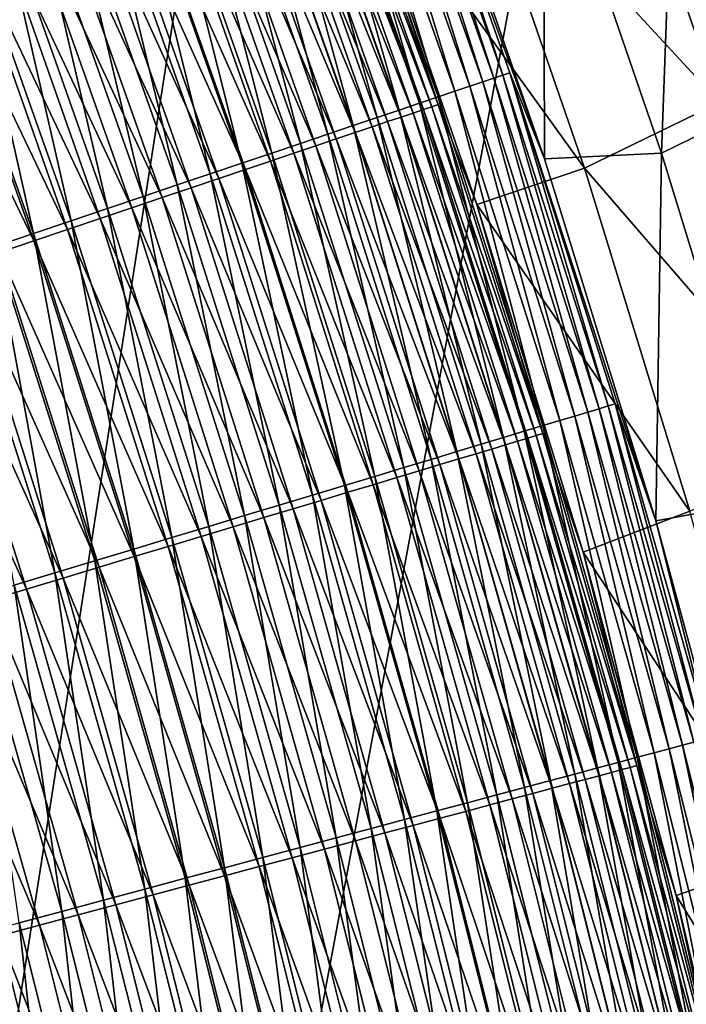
# Model space of a CAD drawing. Header units: metres. Extents: x 0 to 1400, y -1400 to 0.
# Tile 292 of 367: x 1230 to 1255, y -408 to -370. Entities that reach past the tile are written whole.
import ezdxf

# ---------------------------------------------------------------- set-up
doc = ezdxf.new("R2010")
doc.units = ezdxf.units.M

msp = doc.modelspace()

# ---------------------------------------------------------------- linework, layer by layer
at = {"layer": 'None'}
for points in [[(1259.126953, -372.924072, -367.960846), (1254.564087, -359.742889, -367.952637), (1259.971313, -356.881195, -311.957092)], [(1257.086792, -357.617035, -311.600403), (1251.675903, -360.479797, -367.625336), (1261.662598, -370.763824, -311.611176)], [(1249.493042, -362.364319, -423.947754), (1254.564087, -359.742889, -367.952637), (1253.989502, -375.437653, -423.953613)], [(1254.564087, -359.742889, -367.952637), (1259.126953, -372.924072, -367.960846), (1253.989502, -375.437653, -423.953613)], [(1243.184692, -360.132721, -474.165741), (1247.178101, -372.723877, -475.883148), (1242.770874, -360.287384, -475.866119)], [(1247.59729, -372.582611, -474.183655), (1243.184692, -360.132721, -474.165741), (1243.524658, -360.005646, -472.449097)], [(1247.178101, -372.723877, -475.883148), (1243.184692, -360.132721, -474.165741), (1247.59729, -372.582611, -474.183655)], [(1243.789795, -359.906555, -470.720551), (1247.941895, -372.466522, -472.467865), (1243.524658, -360.005646, -472.449097)], [(1243.524658, -360.005646, -472.449097), (1247.941895, -372.466522, -472.467865), (1247.59729, -372.582611, -474.183655)], [(1244.448853, -361.04071, -468.996246), (1249.531616, -375.65033, -469.019775), (1243.789795, -359.906555, -470.720551)], [(1243.789795, -359.906555, -470.720551), (1249.531616, -375.65033, -469.019775), (1248.210815, -372.375916, -470.740112)], [(1247.941895, -372.466522, -472.467865), (1243.789795, -359.906555, -470.720551), (1248.210815, -372.375916, -470.740112)], [(1242.284302, -360.469269, -477.545959), (1246.119873, -373.080444, -479.216217), (1241.72583, -360.678009, -479.200989)], [(1246.685181, -372.889923, -477.562134), (1242.284302, -360.469269, -477.545959), (1242.770874, -360.287384, -475.866119)], [(1246.119873, -373.080444, -479.216217), (1242.284302, -360.469269, -477.545959), (1246.685181, -372.889923, -477.562134)], [(1242.770874, -360.287384, -475.866119), (1247.178101, -372.723877, -475.883148), (1246.685181, -372.889923, -477.562134)], [(1246.599609, -363.099396, -423.664093), (1256.192017, -373.499786, -367.63382), (1251.675903, -360.479797, -367.625336)], [(1251.675903, -360.479797, -367.625336), (1256.192017, -373.499786, -367.63382), (1261.662598, -370.763824, -311.611176)], [(1241.09668, -360.913239, -480.826843), (1244.775391, -373.533478, -482.432709), (1240.397705, -361.17453, -482.419312)], [(1241.72583, -360.678009, -479.200989), (1245.48291, -373.295074, -480.841187), (1241.09668, -360.913239, -480.826843)], [(1241.09668, -360.913239, -480.826843), (1245.48291, -373.295074, -480.841187), (1244.775391, -373.533478, -482.432709)], [(1241.72583, -360.678009, -479.200989), (1246.119873, -373.080444, -479.216217), (1245.48291, -373.295074, -480.841187)], [(1240.397705, -361.17453, -482.419312), (1243.998535, -373.795258, -483.986786), (1239.630005, -361.461456, -483.974274)], [(1240.397705, -361.17453, -482.419312), (1244.775391, -373.533478, -482.432709), (1243.998535, -373.795258, -483.986786)], [(1245.235718, -373.669006, -471.91571), (1240.853394, -361.281281, -471.898682), (1240.540161, -361.398193, -473.480103)], [(1245.483398, -373.585663, -470.324036), (1241.097656, -361.190155, -470.306244), (1240.853394, -361.281281, -471.898682)], [(1245.235718, -373.669006, -471.91571), (1245.483398, -373.585663, -470.324036), (1240.853394, -361.281281, -471.898682)], [(1245.483398, -373.585663, -470.324036), (1242.299194, -363.854523, -468.721191), (1241.097656, -361.190155, -470.306244)], [(1249.531616, -375.65033, -469.019775), (1244.448853, -361.04071, -468.996246), (1249.493042, -362.364319, -423.947754)], [(1243.154419, -374.079712, -485.500275), (1238.795898, -361.773315, -485.488678), (1239.630005, -361.461456, -483.974274)], [(1244.077759, -374.058441, -476.608765), (1239.710449, -361.707825, -476.594086), (1239.195801, -361.899841, -478.118713)], [(1239.630005, -361.461456, -483.974274), (1243.998535, -373.795258, -483.986786), (1243.154419, -374.079712, -485.500275)], [(1244.53186, -373.905701, -475.062042), (1240.158813, -361.540466, -475.046539), (1239.710449, -361.707825, -476.594086)], [(1244.53186, -373.905701, -475.062042), (1239.710449, -361.707825, -476.594086), (1244.077759, -374.058441, -476.608765)], [(1244.918213, -373.775787, -473.496368), (1240.540161, -361.398193, -473.480103), (1240.158813, -361.540466, -475.046539)], [(1244.918213, -373.775787, -473.496368), (1240.158813, -361.540466, -475.046539), (1244.53186, -373.905701, -475.062042)], [(1244.918213, -373.775787, -473.496368), (1245.235718, -373.669006, -471.91571), (1240.540161, -361.398193, -473.480103)], [(1241.272949, -374.713776, -488.394318), (1236.936157, -362.468506, -488.384491), (1237.897217, -362.109253, -486.959686)], [(1242.245117, -374.386139, -486.970398), (1237.897217, -362.109253, -486.959686), (1238.795898, -361.773315, -485.488678)], [(1241.272949, -374.713776, -488.394318), (1237.897217, -362.109253, -486.959686), (1242.245117, -374.386139, -486.970398)], [(1243.556763, -374.233704, -478.132599), (1239.195801, -361.899841, -478.118713), (1238.616089, -362.116241, -479.616516)], [(1242.245117, -374.386139, -486.970398), (1238.795898, -361.773315, -485.488678), (1243.154419, -374.079712, -485.500275)], [(1244.077759, -374.058441, -476.608765), (1239.195801, -361.899841, -478.118713), (1243.556763, -374.233704, -478.132599)], [(1240.239868, -375.06189, -489.769196), (1235.915039, -362.85022, -489.760223), (1236.936157, -362.468506, -488.384491)], [(1240.239868, -375.06189, -489.769196), (1236.936157, -362.468506, -488.384491), (1241.272949, -374.713776, -488.394318)], [(1242.317993, -374.650452, -481.095734), (1237.971924, -362.356659, -481.083496), (1237.264526, -362.620636, -482.51593)], [(1242.969849, -374.431122, -479.629578), (1238.616089, -362.116241, -479.616516), (1237.971924, -362.356659, -481.083496)], [(1242.969849, -374.431122, -479.629578), (1237.971924, -362.356659, -481.083496), (1242.317993, -374.650452, -481.095734)], [(1243.556763, -374.233704, -478.132599), (1238.616089, -362.116241, -479.616516), (1242.969849, -374.431122, -479.629578)], [(1253.989502, -375.437653, -423.953613), (1249.531616, -375.65033, -469.019775), (1249.493042, -362.364319, -423.947754)], [(1239.148193, -375.429779, -491.092224), (1234.835938, -363.253632, -491.084106), (1235.915039, -362.85022, -489.760223)], [(1239.148193, -375.429779, -491.092224), (1235.915039, -362.85022, -489.760223), (1240.239868, -375.06189, -489.769196)], [(1241.602173, -374.891235, -482.527344), (1237.264526, -362.620636, -482.51593), (1236.49585, -362.907532, -483.91098)], [(1242.317993, -374.650452, -481.095734), (1237.264526, -362.620636, -482.51593), (1241.602173, -374.891235, -482.527344)], [(1239.986328, -375.434784, -485.275818), (1235.667725, -363.216614, -485.266052), (1234.782227, -363.547119, -486.578522)], [(1240.824219, -375.152924, -483.92157), (1236.49585, -362.907532, -483.91098), (1235.667725, -363.216614, -485.266052)], [(1240.824219, -375.152924, -483.92157), (1235.667725, -363.216614, -485.266052), (1239.986328, -375.434784, -485.275818)], [(1241.602173, -374.891235, -482.527344), (1236.49585, -362.907532, -483.91098), (1240.824219, -375.152924, -483.92157)], [(1246.599609, -363.099396, -423.664093), (1242.299194, -363.854523, -468.721191), (1251.049683, -376.011719, -423.668884)], [(1246.599609, -363.099396, -423.664093), (1251.049683, -376.011719, -423.668884), (1256.192017, -373.499786, -367.63382)], [(1238.000122, -375.81665, -492.360596), (1233.70105, -363.677887, -492.353302), (1234.835938, -363.253632, -491.084106)], [(1233.841187, -363.898315, -487.845795), (1239.090454, -375.736176, -486.587524), (1234.782227, -363.547119, -486.578522)], [(1234.782227, -363.547119, -486.578522), (1239.090454, -375.736176, -486.587524), (1239.986328, -375.434784, -485.275818)], [(1238.000122, -375.81665, -492.360596), (1234.835938, -363.253632, -491.084106), (1239.148193, -375.429779, -491.092224)], [(1236.797852, -376.221802, -493.571442), (1232.512451, -364.122223, -493.564941), (1233.70105, -363.677887, -492.353302)], [(1238.138428, -376.056427, -487.854004), (1233.841187, -363.898315, -487.845795), (1232.846802, -364.26947, -489.065277)], [(1236.797852, -376.221802, -493.571442), (1233.70105, -363.677887, -492.353302), (1238.000122, -375.81665, -492.360596)], [(1239.090454, -375.736176, -486.587524), (1233.841187, -363.898315, -487.845795), (1238.138428, -376.056427, -487.854004)], [(1242.299194, -363.854523, -468.721191), (1246.956177, -377.387939, -468.741028), (1251.049683, -376.011719, -423.668884)], [(1246.956177, -377.387939, -468.741028), (1242.299194, -363.854523, -468.721191), (1245.483398, -373.585663, -470.324036)], [(1235.543579, -376.64447, -494.722107), (1231.272461, -364.585754, -494.716339), (1232.512451, -364.122223, -493.564941)], [(1237.132568, -376.394806, -489.072723), (1232.846802, -364.26947, -489.065277), (1231.801025, -364.659821, -490.234344)], [(1235.543579, -376.64447, -494.722107), (1232.512451, -364.122223, -493.564941), (1236.797852, -376.221802, -493.571442)], [(1238.138428, -376.056427, -487.854004), (1232.846802, -364.26947, -489.065277), (1237.132568, -376.394806, -489.072723)], [(1234.240234, -377.08374, -495.810425), (1229.983887, -365.067505, -495.805389), (1231.272461, -364.585754, -494.716339)], [(1236.074585, -376.750702, -490.241058), (1231.801025, -364.659821, -490.234344), (1230.705688, -365.068604, -491.350403)], [(1234.240234, -377.08374, -495.810425), (1231.272461, -364.585754, -494.716339), (1235.543579, -376.64447, -494.722107)], [(1237.132568, -376.394806, -489.072723), (1231.801025, -364.659821, -490.234344), (1236.074585, -376.750702, -490.241058)], [(1232.890503, -377.538574, -496.83432), (1228.649414, -365.566345, -496.829987), (1229.983887, -365.067505, -495.805389)], [(1234.966675, -377.123413, -491.356384), (1230.705688, -365.068604, -491.350403), (1229.56311, -365.495087, -492.41095)], [(1232.890503, -377.538574, -496.83432), (1229.983887, -365.067505, -495.805389), (1234.240234, -377.08374, -495.810425)], [(1236.074585, -376.750702, -490.241058), (1230.705688, -365.068604, -491.350403), (1234.966675, -377.123413, -491.356384)], [(1231.497314, -378.008087, -497.79184), (1227.271851, -366.081299, -497.788116), (1228.649414, -365.566345, -496.829987)], [(1233.810913, -377.512238, -492.41626), (1229.56311, -365.495087, -492.41095), (1228.37561, -365.938293, -493.414032)], [(1231.497314, -378.008087, -497.79184), (1228.649414, -365.566345, -496.829987), (1232.890503, -377.538574, -496.83432)], [(1234.966675, -377.123413, -491.356384), (1229.56311, -365.495087, -492.41095), (1233.810913, -377.512238, -492.41626)], [(1230.063477, -378.491241, -498.680878), (1225.854248, -366.611237, -498.677765), (1227.271851, -366.081299, -497.788116)], [(1232.609863, -377.91629, -493.41864), (1228.37561, -365.938293, -493.414032), (1227.145874, -366.397247, -494.357697)], [(1230.063477, -378.491241, -498.680878), (1227.271851, -366.081299, -497.788116), (1231.497314, -378.008087, -497.79184)], [(1233.810913, -377.512238, -492.41626), (1228.37561, -365.938293, -493.414032), (1232.609863, -377.91629, -493.41864)], [(1228.592041, -378.987122, -499.499451), (1225.854248, -366.611237, -498.677765), (1230.063477, -378.491241, -498.680878)], [(1231.366089, -378.334686, -494.361725), (1227.145874, -366.397247, -494.357697), (1225.876587, -366.871002, -495.240143)], [(1232.609863, -377.91629, -493.41864), (1227.145874, -366.397247, -494.357697), (1231.366089, -378.334686, -494.361725)], [(1230.082397, -378.766571, -495.243591), (1225.876587, -366.871002, -495.240143), (1224.570313, -367.358582, -496.059479)], [(1231.366089, -378.334686, -494.361725), (1225.876587, -366.871002, -495.240143), (1230.082397, -378.766571, -495.243591)], [(1230.082397, -378.766571, -495.243591), (1224.570313, -367.358582, -496.059479), (1228.76123, -379.211029, -496.062378)], [(1251.183105, -385.291382, -475.89975), (1247.178101, -372.723877, -475.883148), (1247.59729, -372.582611, -474.183655)], [(1247.941895, -372.466522, -472.467865), (1251.607178, -385.163483, -474.20108), (1247.59729, -372.582611, -474.183655)], [(1247.59729, -372.582611, -474.183655), (1251.607178, -385.163483, -474.20108), (1251.183105, -385.291382, -475.89975)], [(1251.955933, -385.058289, -472.486145), (1247.941895, -372.466522, -472.467865), (1248.210815, -372.375916, -470.740112)], [(1251.607178, -385.163483, -474.20108), (1247.941895, -372.466522, -472.467865), (1251.955933, -385.058289, -472.486145)], [(1249.531616, -375.65033, -469.019775), (1253.77063, -389.428864, -469.040985), (1248.210815, -372.375916, -470.740112)], [(1248.210815, -372.375916, -470.740112), (1253.77063, -389.428864, -469.040985), (1252.228271, -384.976166, -470.759186)], [(1251.955933, -385.058289, -472.486145), (1248.210815, -372.375916, -470.740112), (1252.228271, -384.976166, -470.759186)], [(1250.113037, -385.614105, -479.231049), (1246.119873, -373.080444, -479.216217), (1246.685181, -372.889923, -477.562134)], [(1247.178101, -372.723877, -475.883148), (1250.684692, -385.441681, -477.57782), (1246.685181, -372.889923, -477.562134)], [(1246.685181, -372.889923, -477.562134), (1250.684692, -385.441681, -477.57782), (1250.113037, -385.614105, -479.231049)], [(1250.684692, -385.441681, -477.57782), (1247.178101, -372.723877, -475.883148), (1251.183105, -385.291382, -475.89975)], [(1259.126953, -372.924072, -367.960846), (1258.054565, -388.664032, -423.959747), (1253.989502, -375.437653, -423.953613)], [(1245.48291, -373.295074, -480.841187), (1248.754028, -386.023987, -482.44577), (1244.775391, -373.533478, -482.432709)], [(1246.119873, -373.080444, -479.216217), (1249.469116, -385.808319, -480.855133), (1245.48291, -373.295074, -480.841187)], [(1245.48291, -373.295074, -480.841187), (1249.469116, -385.808319, -480.855133), (1248.754028, -386.023987, -482.44577)], [(1249.469116, -385.808319, -480.855133), (1246.119873, -373.080444, -479.216217), (1250.113037, -385.614105, -479.231049)], [(1244.775391, -373.533478, -482.432709), (1247.968994, -386.260773, -483.998901), (1243.998535, -373.795258, -483.986786)], [(1244.775391, -373.533478, -482.432709), (1248.754028, -386.023987, -482.44577), (1247.968994, -386.260773, -483.998901)], [(1249.217163, -386.187347, -471.932343), (1245.235718, -373.669006, -471.91571), (1244.918213, -373.775787, -473.496368)], [(1249.46814, -386.111816, -470.341339), (1245.483398, -373.585663, -470.324036), (1245.235718, -373.669006, -471.91571)], [(1249.217163, -386.187347, -471.932343), (1249.46814, -386.111816, -470.341339), (1245.235718, -373.669006, -471.91571)], [(1249.46814, -386.111816, -470.341339), (1246.956177, -377.387939, -468.741028), (1245.483398, -373.585663, -470.324036)], [(1251.049683, -376.011719, -423.668884), (1260.276733, -386.663666, -367.6427), (1256.192017, -373.499786, -367.63382)], [(1246.197144, -386.795166, -486.980774), (1242.245117, -374.386139, -486.970398), (1243.154419, -374.079712, -485.500275)], [(1243.998535, -373.795258, -483.986786), (1247.115967, -386.518066, -485.511536), (1243.154419, -374.079712, -485.500275)], [(1243.154419, -374.079712, -485.500275), (1247.115967, -386.518066, -485.511536), (1246.197144, -386.795166, -486.980774)], [(1248.045776, -386.539917, -476.623077), (1244.077759, -374.058441, -476.608765), (1243.556763, -374.233704, -478.132599)], [(1243.998535, -373.795258, -483.986786), (1247.968994, -386.260773, -483.998901), (1247.115967, -386.518066, -485.511536)], [(1248.505005, -386.401672, -475.077148), (1244.53186, -373.905701, -475.062042), (1244.077759, -374.058441, -476.608765)], [(1248.505005, -386.401672, -475.077148), (1244.077759, -374.058441, -476.608765), (1248.045776, -386.539917, -476.623077)], [(1248.895874, -386.284058, -473.512238), (1244.918213, -373.775787, -473.496368), (1244.53186, -373.905701, -475.062042)], [(1248.895874, -386.284058, -473.512238), (1244.53186, -373.905701, -475.062042), (1248.505005, -386.401672, -475.077148)], [(1248.895874, -386.284058, -473.512238), (1249.217163, -386.187347, -471.932343), (1244.918213, -373.775787, -473.496368)], [(1245.214722, -387.091461, -488.403839), (1241.272949, -374.713776, -488.394318), (1242.245117, -374.386139, -486.970398)], [(1245.214722, -387.091461, -488.403839), (1242.245117, -374.386139, -486.970398), (1246.197144, -386.795166, -486.980774)], [(1246.925781, -386.877075, -479.642273), (1242.969849, -374.431122, -479.629578), (1242.317993, -374.650452, -481.095734)], [(1247.519043, -386.698486, -478.146118), (1243.556763, -374.233704, -478.132599), (1242.969849, -374.431122, -479.629578)], [(1247.519043, -386.698486, -478.146118), (1242.969849, -374.431122, -479.629578), (1246.925781, -386.877075, -479.642273)], [(1248.045776, -386.539917, -476.623077), (1243.556763, -374.233704, -478.132599), (1247.519043, -386.698486, -478.146118)], [(1244.171021, -387.406281, -489.777863), (1240.239868, -375.06189, -489.769196), (1241.272949, -374.713776, -488.394318)], [(1244.171021, -387.406281, -489.777863), (1241.272949, -374.713776, -488.394318), (1245.214722, -387.091461, -488.403839)], [(1246.266846, -387.075439, -481.107635), (1242.317993, -374.650452, -481.095734), (1241.602173, -374.891235, -482.527344)], [(1246.925781, -386.877075, -479.642273), (1242.317993, -374.650452, -481.095734), (1246.266846, -387.075439, -481.107635)], [(1243.068237, -387.738922, -491.100098), (1239.148193, -375.429779, -491.092224), (1240.239868, -375.06189, -489.769196)], [(1244.757324, -387.529846, -483.931854), (1240.824219, -375.152924, -483.92157), (1239.986328, -375.434784, -485.275818)], [(1243.068237, -387.738922, -491.100098), (1240.239868, -375.06189, -489.769196), (1244.171021, -387.406281, -489.777863)], [(1245.543335, -387.293213, -482.538422), (1241.602173, -374.891235, -482.527344), (1240.824219, -375.152924, -483.92157)], [(1245.543335, -387.293213, -482.538422), (1240.824219, -375.152924, -483.92157), (1244.757324, -387.529846, -483.931854)], [(1246.266846, -387.075439, -481.107635), (1241.602173, -374.891235, -482.527344), (1245.543335, -387.293213, -482.538422)], [(1241.908447, -388.088715, -492.367645), (1238.000122, -375.81665, -492.360596), (1239.148193, -375.429779, -491.092224)], [(1239.090454, -375.736176, -486.587524), (1243.910645, -387.784729, -485.285339), (1239.986328, -375.434784, -485.275818)], [(1241.908447, -388.088715, -492.367645), (1239.148193, -375.429779, -491.092224), (1243.068237, -387.738922, -491.100098)], [(1239.986328, -375.434784, -485.275818), (1243.910645, -387.784729, -485.285339), (1244.757324, -387.529846, -483.931854)], [(1253.989502, -375.437653, -423.953613), (1253.77063, -389.428864, -469.040985), (1249.531616, -375.65033, -469.019775)], [(1258.054565, -388.664032, -423.959747), (1253.77063, -389.428864, -469.040985), (1253.989502, -375.437653, -423.953613)], [(1240.693848, -388.455048, -493.577728), (1236.797852, -376.221802, -493.571442), (1238.000122, -375.81665, -492.360596)], [(1240.693848, -388.455048, -493.577728), (1238.000122, -375.81665, -492.360596), (1241.908447, -388.088715, -492.367645)], [(1243.005493, -388.057251, -486.596222), (1239.090454, -375.736176, -486.587524), (1238.138428, -376.056427, -487.854004)], [(1243.910645, -387.784729, -485.285339), (1239.090454, -375.736176, -486.587524), (1243.005493, -388.057251, -486.596222)], [(1239.42688, -388.837189, -494.727661), (1235.543579, -376.64447, -494.722107), (1236.797852, -376.221802, -493.571442)], [(1239.42688, -388.837189, -494.727661), (1236.797852, -376.221802, -493.571442), (1240.693848, -388.455048, -493.577728)], [(1242.043701, -388.346771, -487.861969), (1238.138428, -376.056427, -487.854004), (1237.132568, -376.394806, -489.072723)], [(1243.005493, -388.057251, -486.596222), (1238.138428, -376.056427, -487.854004), (1242.043701, -388.346771, -487.861969)], [(1251.049683, -376.011719, -423.668884), (1246.956177, -377.387939, -468.741028), (1255.071655, -389.06958, -423.67392)], [(1251.049683, -376.011719, -423.668884), (1255.071655, -389.06958, -423.67392), (1260.276733, -386.663666, -367.6427)], [(1238.110352, -389.234314, -495.815277), (1234.240234, -377.08374, -495.810425), (1235.543579, -376.64447, -494.722107)], [(1238.110352, -389.234314, -495.815277), (1235.543579, -376.64447, -494.722107), (1239.42688, -388.837189, -494.727661)], [(1241.027466, -388.65271, -489.079926), (1237.132568, -376.394806, -489.072723), (1236.074585, -376.750702, -490.241058)], [(1242.043701, -388.346771, -487.861969), (1237.132568, -376.394806, -489.072723), (1241.027466, -388.65271, -489.079926)], [(1236.746948, -389.645538, -496.838531), (1232.890503, -377.538574, -496.83432), (1234.240234, -377.08374, -495.810425)], [(1236.746948, -389.645538, -496.838531), (1234.240234, -377.08374, -495.810425), (1238.110352, -389.234314, -495.815277)], [(1239.95874, -388.974457, -490.247528), (1236.074585, -376.750702, -490.241058), (1234.966675, -377.123413, -491.356384)], [(1241.027466, -388.65271, -489.079926), (1236.074585, -376.750702, -490.241058), (1239.95874, -388.974457, -490.247528)], [(1238.839478, -389.311371, -491.362183), (1234.966675, -377.123413, -491.356384), (1233.810913, -377.512238, -492.41626)], [(1239.95874, -388.974457, -490.247528), (1234.966675, -377.123413, -491.356384), (1238.839478, -389.311371, -491.362183)], [(1246.956177, -377.387939, -468.741028), (1251.005615, -390.619507, -468.759521), (1255.071655, -389.06958, -423.67392)], [(1251.005615, -390.619507, -468.759521), (1246.956177, -377.387939, -468.741028), (1249.46814, -386.111816, -470.341339)], [(1235.339722, -390.069977, -497.79538), (1231.497314, -378.008087, -497.79184), (1232.890503, -377.538574, -496.83432)], [(1237.671997, -389.662842, -492.421387), (1233.810913, -377.512238, -492.41626), (1232.609863, -377.91629, -493.41864)], [(1235.339722, -390.069977, -497.79538), (1232.890503, -377.538574, -496.83432), (1236.746948, -389.645538, -496.838531)], [(1238.839478, -389.311371, -491.362183), (1233.810913, -377.512238, -492.41626), (1237.671997, -389.662842, -492.421387)], [(1233.891602, -390.506775, -498.683868), (1230.063477, -378.491241, -498.680878), (1231.497314, -378.008087, -497.79184)], [(1236.458862, -390.028076, -493.423126), (1232.609863, -377.91629, -493.41864), (1231.366089, -378.334686, -494.361725)], [(1233.891602, -390.506775, -498.683868), (1231.497314, -378.008087, -497.79184), (1235.339722, -390.069977, -497.79538)], [(1237.671997, -389.662842, -492.421387), (1232.609863, -377.91629, -493.41864), (1236.458862, -390.028076, -493.423126)], [(1232.405396, -390.955048, -499.501892), (1228.592041, -378.987122, -499.499451), (1230.063477, -378.491241, -498.680878)], [(1232.405396, -390.955048, -499.501892), (1230.063477, -378.491241, -498.680878), (1233.891602, -390.506775, -498.683868)], [(1235.202515, -390.406281, -494.365601), (1231.366089, -378.334686, -494.361725), (1230.082397, -378.766571, -495.243591)], [(1236.458862, -390.028076, -493.423126), (1231.366089, -378.334686, -494.361725), (1235.202515, -390.406281, -494.365601)], [(1233.905884, -390.796661, -495.246887), (1230.082397, -378.766571, -495.243591), (1228.76123, -379.211029, -496.062378)], [(1235.202515, -390.406281, -494.365601), (1230.082397, -378.766571, -495.243591), (1233.905884, -390.796661, -495.246887)], [(1230.884033, -391.41394, -500.247467), (1227.085693, -379.49472, -500.245483), (1228.592041, -378.987122, -499.499451)], [(1232.571411, -391.198364, -496.065155), (1228.76123, -379.211029, -496.062378), (1227.405273, -379.667175, -496.816193)], [(1230.884033, -391.41394, -500.247467), (1228.592041, -378.987122, -499.499451), (1232.405396, -390.955048, -499.501892)], [(1233.905884, -390.796661, -495.246887), (1228.76123, -379.211029, -496.062378), (1232.571411, -391.198364, -496.065155)], [(1231.201904, -391.610657, -496.818481), (1227.405273, -379.667175, -496.816193), (1226.017334, -380.134125, -497.503235)], [(1229.330322, -391.882538, -500.918549), (1227.085693, -379.49472, -500.245483), (1230.884033, -391.41394, -500.247467)], [(1232.571411, -391.198364, -496.065155), (1227.405273, -379.667175, -496.816193), (1231.201904, -391.610657, -496.818481)], [(1229.800049, -392.032684, -497.505066), (1226.017334, -380.134125, -497.503235), (1224.599854, -380.610962, -498.121552)], [(1231.201904, -391.610657, -496.818481), (1226.017334, -380.134125, -497.503235), (1229.800049, -392.032684, -497.505066)], [(1229.800049, -392.032684, -497.505066), (1224.599854, -380.610962, -498.121552), (1228.368408, -392.463684, -498.122986)], [(1255.56958, -397.763458, -472.503662), (1251.955933, -385.058289, -472.486145), (1252.228271, -384.976166, -470.759186)], [(1253.77063, -389.428864, -469.040985), (1255.845093, -397.689728, -470.777496), (1252.228271, -384.976166, -470.759186)], [(1252.228271, -384.976166, -470.759186), (1255.845093, -397.689728, -470.777496), (1255.56958, -397.763458, -472.503662)], [(1254.285156, -398.107147, -477.592896), (1250.684692, -385.441681, -477.57782), (1251.183105, -385.291382, -475.89975)], [(1251.607178, -385.163483, -474.20108), (1254.788574, -397.972443, -475.91568), (1251.183105, -385.291382, -475.89975)], [(1251.183105, -385.291382, -475.89975), (1254.788574, -397.972443, -475.91568), (1254.285156, -398.107147, -477.592896)], [(1255.217041, -397.857788, -474.217834), (1251.607178, -385.163483, -474.20108), (1251.955933, -385.058289, -472.486145)], [(1254.788574, -397.972443, -475.91568), (1251.607178, -385.163483, -474.20108), (1255.217041, -397.857788, -474.217834)], [(1255.217041, -397.857788, -474.217834), (1251.955933, -385.058289, -472.486145), (1255.56958, -397.763458, -472.503662)], [(1253.057861, -398.435608, -480.868469), (1249.469116, -385.808319, -480.855133), (1250.113037, -385.614105, -479.231049)], [(1250.684692, -385.441681, -477.57782), (1253.707886, -398.261627, -479.24527), (1250.113037, -385.614105, -479.231049)], [(1250.113037, -385.614105, -479.231049), (1253.707886, -398.261627, -479.24527), (1253.057861, -398.435608, -480.868469)], [(1253.707886, -398.261627, -479.24527), (1250.684692, -385.441681, -477.57782), (1254.285156, -398.107147, -477.592896)], [(1248.754028, -386.023987, -482.44577), (1251.543579, -398.840851, -484.010559), (1247.968994, -386.260773, -483.998901)], [(1249.469116, -385.808319, -480.855133), (1252.335938, -398.628784, -482.458252), (1248.754028, -386.023987, -482.44577)], [(1248.754028, -386.023987, -482.44577), (1252.335938, -398.628784, -482.458252), (1251.543579, -398.840851, -484.010559)], [(1252.335938, -398.628784, -482.458252), (1249.469116, -385.808319, -480.855133), (1253.057861, -398.435608, -480.868469)], [(1247.968994, -386.260773, -483.998901), (1250.682617, -399.071228, -485.522308), (1247.115967, -386.518066, -485.511536)], [(1247.968994, -386.260773, -483.998901), (1251.543579, -398.840851, -484.010559), (1250.682617, -399.071228, -485.522308)], [(1252.080811, -399.010986, -475.091644), (1248.505005, -386.401672, -475.077148), (1248.045776, -386.539917, -476.623077)], [(1252.475586, -398.905579, -473.527496), (1248.895874, -386.284058, -473.512238), (1248.505005, -386.401672, -475.077148)], [(1252.475586, -398.905579, -473.527496), (1248.505005, -386.401672, -475.077148), (1252.080811, -399.010986, -475.091644)], [(1252.800415, -398.818848, -471.948273), (1249.217163, -386.187347, -471.932343), (1248.895874, -386.284058, -473.512238)], [(1252.475586, -398.905579, -473.527496), (1252.800415, -398.818848, -471.948273), (1248.895874, -386.284058, -473.512238)], [(1253.054321, -398.751068, -470.358002), (1249.46814, -386.111816, -470.341339), (1249.217163, -386.187347, -471.932343)], [(1252.800415, -398.818848, -471.948273), (1253.054321, -398.751068, -470.358002), (1249.217163, -386.187347, -471.932343)], [(1253.054321, -398.751068, -470.358002), (1251.005615, -390.619507, -468.759521), (1249.46814, -386.111816, -470.341339)], [(1248.76416, -399.584656, -488.412933), (1245.214722, -387.091461, -488.403839), (1246.197144, -386.795166, -486.980774)], [(1247.115967, -386.518066, -485.511536), (1249.755371, -399.319366, -486.990723), (1246.197144, -386.795166, -486.980774)], [(1246.197144, -386.795166, -486.980774), (1249.755371, -399.319366, -486.990723), (1248.76416, -399.584656, -488.412933)], [(1251.085083, -399.276886, -478.159088), (1247.519043, -386.698486, -478.146118), (1246.925781, -386.877075, -479.642273)], [(1247.115967, -386.518066, -485.511536), (1250.682617, -399.071228, -485.522308), (1249.755371, -399.319366, -486.990723)], [(1251.617065, -399.134857, -476.636841), (1248.045776, -386.539917, -476.623077), (1247.519043, -386.698486, -478.146118)], [(1251.617065, -399.134857, -476.636841), (1247.519043, -386.698486, -478.146118), (1251.085083, -399.276886, -478.159088)], [(1252.080811, -399.010986, -475.091644), (1248.045776, -386.539917, -476.623077), (1251.617065, -399.134857, -476.636841)], [(1247.710938, -399.866486, -489.786194), (1244.171021, -387.406281, -489.777863), (1245.214722, -387.091461, -488.403839)], [(1247.710938, -399.866486, -489.786194), (1245.214722, -387.091461, -488.403839), (1248.76416, -399.584656, -488.412933)], [(1249.820923, -399.614471, -481.119049), (1246.266846, -387.075439, -481.107635), (1245.543335, -387.293213, -482.538422)], [(1250.486084, -399.436859, -479.65448), (1246.925781, -386.877075, -479.642273), (1246.266846, -387.075439, -481.107635)], [(1250.486084, -399.436859, -479.65448), (1246.266846, -387.075439, -481.107635), (1249.820923, -399.614471, -481.119049)], [(1251.085083, -399.276886, -478.159088), (1246.925781, -386.877075, -479.642273), (1250.486084, -399.436859, -479.65448)], [(1246.598267, -400.164307, -491.107605), (1243.068237, -387.738922, -491.100098), (1244.171021, -387.406281, -489.777863)], [(1243.910645, -387.784729, -485.285339), (1248.297363, -400.021332, -483.941742), (1244.757324, -387.529846, -483.931854)], [(1246.598267, -400.164307, -491.107605), (1244.171021, -387.406281, -489.777863), (1247.710938, -399.866486, -489.786194)], [(1249.090698, -399.809479, -482.549072), (1245.543335, -387.293213, -482.538422), (1244.757324, -387.529846, -483.931854)], [(1244.757324, -387.529846, -483.931854), (1248.297363, -400.021332, -483.941742), (1249.090698, -399.809479, -482.549072)], [(1249.820923, -399.614471, -481.119049), (1245.543335, -387.293213, -482.538422), (1249.090698, -399.809479, -482.549072)], [(1245.428101, -400.477448, -492.37439), (1241.908447, -388.088715, -492.367645), (1243.068237, -387.738922, -491.100098)], [(1247.442993, -400.249481, -485.294464), (1243.910645, -387.784729, -485.285339), (1243.005493, -388.057251, -486.596222)], [(1245.428101, -400.477448, -492.37439), (1243.068237, -387.738922, -491.100098), (1246.598267, -400.164307, -491.107605)], [(1248.297363, -400.021332, -483.941742), (1243.910645, -387.784729, -485.285339), (1247.442993, -400.249481, -485.294464)], [(1244.202637, -400.805389, -493.583771), (1240.693848, -388.455048, -493.577728), (1241.908447, -388.088715, -492.367645)], [(1245.559082, -400.752594, -487.869598), (1242.043701, -388.346771, -487.861969), (1241.027466, -388.65271, -489.079926)], [(1244.202637, -400.805389, -493.583771), (1241.908447, -388.088715, -492.367645), (1245.428101, -400.477448, -492.37439)], [(1246.529541, -400.493439, -486.604614), (1243.005493, -388.057251, -486.596222), (1242.043701, -388.346771, -487.861969)], [(1246.529541, -400.493439, -486.604614), (1242.043701, -388.346771, -487.861969), (1245.559082, -400.752594, -487.869598)], [(1247.442993, -400.249481, -485.294464), (1243.005493, -388.057251, -486.596222), (1246.529541, -400.493439, -486.604614)], [(1242.924438, -401.147461, -494.732971), (1239.42688, -388.837189, -494.727661), (1240.693848, -388.455048, -493.577728)], [(1244.533691, -401.026428, -489.086853), (1241.027466, -388.65271, -489.079926), (1239.95874, -388.974457, -490.247528)], [(1242.924438, -401.147461, -494.732971), (1240.693848, -388.455048, -493.577728), (1244.202637, -400.805389, -493.583771)], [(1245.559082, -400.752594, -487.869598), (1241.027466, -388.65271, -489.079926), (1244.533691, -401.026428, -489.086853)], [(1257.318848, -402.493042, -469.060089), (1253.77063, -389.428864, -469.040985), (1258.054565, -388.664032, -423.959747)], [(1241.596191, -401.50293, -495.819916), (1238.110352, -389.234314, -495.815277), (1239.42688, -388.837189, -494.727661)], [(1243.455444, -401.314392, -490.253754), (1239.95874, -388.974457, -490.247528), (1238.839478, -389.311371, -491.362183)], [(1241.596191, -401.50293, -495.819916), (1239.42688, -388.837189, -494.727661), (1242.924438, -401.147461, -494.732971)], [(1244.533691, -401.026428, -489.086853), (1239.95874, -388.974457, -490.247528), (1243.455444, -401.314392, -490.253754)], [(1255.071655, -389.06958, -423.67392), (1251.005615, -390.619507, -468.759521), (1258.669189, -402.256439, -423.67923)], [(1240.220825, -401.871002, -496.842529), (1236.746948, -389.645538, -496.838531), (1238.110352, -389.234314, -495.815277)], [(1242.326294, -401.615936, -491.367737), (1238.839478, -389.311371, -491.362183), (1237.671997, -389.662842, -492.421387)], [(1240.220825, -401.871002, -496.842529), (1238.110352, -389.234314, -495.815277), (1241.596191, -401.50293, -495.819916)], [(1243.455444, -401.314392, -490.253754), (1238.839478, -389.311371, -491.362183), (1242.326294, -401.615936, -491.367737)], [(1253.77063, -389.428864, -469.040985), (1257.318848, -402.493042, -469.060089), (1255.845093, -397.689728, -470.777496)], [(1238.80127, -402.250916, -497.798798), (1235.339722, -390.069977, -497.79538), (1236.746948, -389.645538, -496.838531)], [(1241.148438, -401.930481, -492.42627), (1237.671997, -389.662842, -492.421387), (1236.458862, -390.028076, -493.423126)], [(1238.80127, -402.250916, -497.798798), (1236.746948, -389.645538, -496.838531), (1240.220825, -401.871002, -496.842529)], [(1242.326294, -401.615936, -491.367737), (1237.671997, -389.662842, -492.421387), (1241.148438, -401.930481, -492.42627)], [(1237.340332, -402.641876, -498.686707), (1233.891602, -390.506775, -498.683868), (1235.339722, -390.069977, -497.79538)], [(1239.924438, -402.257324, -493.427429), (1236.458862, -390.028076, -493.423126), (1235.202515, -390.406281, -494.365601)], [(1237.340332, -402.641876, -498.686707), (1235.339722, -390.069977, -497.79538), (1238.80127, -402.250916, -497.798798)], [(1241.148438, -401.930481, -492.42627), (1236.458862, -390.028076, -493.423126), (1239.924438, -402.257324, -493.427429)], [(1235.841064, -403.043121, -499.504211), (1232.405396, -390.955048, -499.501892), (1233.891602, -390.506775, -498.683868)], [(1235.841064, -403.043121, -499.504211), (1233.891602, -390.506775, -498.683868), (1237.340332, -402.641876, -498.686707)], [(1238.657104, -402.595764, -494.369324), (1235.202515, -390.406281, -494.365601), (1233.905884, -390.796661, -495.246887)], [(1239.924438, -402.257324, -493.427429), (1235.202515, -390.406281, -494.365601), (1238.657104, -402.595764, -494.369324)], [(1234.306396, -403.453827, -500.249329), (1230.884033, -391.41394, -500.247467), (1232.405396, -390.955048, -499.501892)], [(1234.306396, -403.453827, -500.249329), (1232.405396, -390.955048, -499.501892), (1235.841064, -403.043121, -499.504211)], [(1237.348999, -402.945099, -495.250061), (1233.905884, -390.796661, -495.246887), (1232.571411, -391.198364, -496.065155)], [(1238.657104, -402.595764, -494.369324), (1233.905884, -390.796661, -495.246887), (1237.348999, -402.945099, -495.250061)], [(1251.005615, -390.619507, -468.759521), (1254.542969, -403.695709, -468.776825), (1258.669189, -402.256439, -423.67923)], [(1254.542969, -403.695709, -468.776825), (1251.005615, -390.619507, -468.759521), (1253.054321, -398.751068, -470.358002)], [(1236.002808, -403.304596, -496.06781), (1232.571411, -391.198364, -496.065155), (1231.201904, -391.610657, -496.818481)], [(1237.348999, -402.945099, -495.250061), (1232.571411, -391.198364, -496.065155), (1236.002808, -403.304596, -496.06781)], [(1232.739136, -403.87326, -500.919983), (1229.330322, -391.882538, -500.918549), (1230.884033, -391.41394, -500.247467)], [(1234.621338, -403.673523, -496.820679), (1231.201904, -391.610657, -496.818481), (1229.800049, -392.032684, -497.505066)], [(1232.739136, -403.87326, -500.919983), (1230.884033, -391.41394, -500.247467), (1234.306396, -403.453827, -500.249329)], [(1236.002808, -403.304596, -496.06781), (1231.201904, -391.610657, -496.818481), (1234.621338, -403.673523, -496.820679)], [(1231.142456, -404.300537, -501.514404), (1227.747437, -392.359955, -501.513306), (1229.330322, -391.882538, -500.918549)], [(1233.207153, -404.051178, -497.506805), (1229.800049, -392.032684, -497.505066), (1228.368408, -392.463684, -498.122986)], [(1231.142456, -404.300537, -501.514404), (1229.330322, -391.882538, -500.918549), (1232.739136, -403.87326, -500.919983)], [(1234.621338, -403.673523, -496.820679), (1229.800049, -392.032684, -497.505066), (1233.207153, -404.051178, -497.506805)], [(1231.763062, -404.436829, -498.124359), (1228.368408, -392.463684, -498.122986), (1226.910034, -392.90274, -498.670624)], [(1229.520386, -404.734619, -502.031677), (1227.747437, -392.359955, -501.513306), (1231.142456, -404.300537, -501.514404)], [(1233.207153, -404.051178, -497.506805), (1228.368408, -392.463684, -498.122986), (1231.763062, -404.436829, -498.124359)], [(1230.29187, -404.829712, -498.671661), (1226.910034, -392.90274, -498.670624), (1225.428345, -393.348785, -499.147125)], [(1231.763062, -404.436829, -498.124359), (1226.910034, -392.90274, -498.670624), (1230.29187, -404.829712, -498.671661)], [(1225.428345, -393.348785, -499.147125), (1228.797363, -405.228851, -499.147858), (1230.29187, -404.829712, -498.671661)], [(1254.788574, -397.972443, -475.91568), (1257.489258, -410.868927, -477.607178), (1254.285156, -398.107147, -477.592896)], [(1257.99707, -410.749634, -475.930725), (1254.788574, -397.972443, -475.91568), (1255.217041, -397.857788, -474.217834)], [(1257.489258, -410.868927, -477.607178), (1254.788574, -397.972443, -475.91568), (1257.99707, -410.749634, -475.930725)], [(1255.523682, -411.330627, -482.470093), (1252.335938, -398.628784, -482.458252), (1253.057861, -398.435608, -480.868469)], [(1253.707886, -398.261627, -479.24527), (1256.251587, -411.159668, -480.881134), (1253.057861, -398.435608, -480.868469)], [(1253.057861, -398.435608, -480.868469), (1256.251587, -411.159668, -480.881134), (1255.523682, -411.330627, -482.470093)], [(1256.907104, -411.005676, -479.258728), (1253.707886, -398.261627, -479.24527), (1254.285156, -398.107147, -477.592896)], [(1256.251587, -411.159668, -480.881134), (1253.707886, -398.261627, -479.24527), (1256.907104, -411.005676, -479.258728)], [(1254.285156, -398.107147, -477.592896), (1257.489258, -410.868927, -477.607178), (1256.907104, -411.005676, -479.258728)], [(1251.543579, -398.840851, -484.010559), (1253.857056, -411.722168, -485.532532), (1250.682617, -399.071228, -485.522308)], [(1252.335938, -398.628784, -482.458252), (1254.724854, -411.51828, -484.021576), (1251.543579, -398.840851, -484.010559)], [(1251.543579, -398.840851, -484.010559), (1254.724854, -411.51828, -484.021576), (1253.857056, -411.722168, -485.532532)], [(1254.724854, -411.51828, -484.021576), (1252.335938, -398.628784, -482.458252), (1255.523682, -411.330627, -482.470093)], [(1255.988037, -411.546112, -471.963379), (1252.800415, -398.818848, -471.948273), (1252.475586, -398.905579, -473.527496)], [(1256.244385, -411.486023, -470.373749), (1253.054321, -398.751068, -470.358002), (1252.800415, -398.818848, -471.948273)], [(1255.988037, -411.546112, -471.963379), (1256.244385, -411.486023, -470.373749), (1252.800415, -398.818848, -471.948273)], [(1256.244385, -411.486023, -470.373749), (1254.542969, -403.695709, -468.776825), (1253.054321, -398.751068, -470.358002)], [(1250.682617, -399.071228, -485.522308), (1252.922363, -411.941711, -487.000122), (1249.755371, -399.319366, -486.990723)], [(1250.682617, -399.071228, -485.522308), (1253.857056, -411.722168, -485.532532), (1252.922363, -411.941711, -487.000122)], [(1254.793823, -411.825958, -476.649841), (1251.617065, -399.134857, -476.636841), (1251.085083, -399.276886, -478.159088)], [(1255.261719, -411.716309, -475.105377), (1252.080811, -399.010986, -475.091644), (1251.617065, -399.134857, -476.636841)], [(1255.261719, -411.716309, -475.105377), (1251.617065, -399.134857, -476.636841), (1254.793823, -411.825958, -476.649841)], [(1255.660156, -411.622955, -473.541901), (1252.475586, -398.905579, -473.527496), (1252.080811, -399.010986, -475.091644)], [(1255.660156, -411.622955, -473.541901), (1252.080811, -399.010986, -475.091644), (1255.261719, -411.716309, -475.105377)], [(1255.660156, -411.622955, -473.541901), (1255.988037, -411.546112, -471.963379), (1252.475586, -398.905579, -473.527496)], [(1250.861816, -412.425751, -489.794067), (1247.710938, -399.866486, -489.786194), (1248.76416, -399.584656, -488.412933)], [(1249.755371, -399.319366, -486.990723), (1251.92334, -412.176392, -488.42157), (1248.76416, -399.584656, -488.412933)], [(1248.76416, -399.584656, -488.412933), (1251.92334, -412.176392, -488.42157), (1250.861816, -412.425751, -489.794067)], [(1249.755371, -399.319366, -486.990723), (1252.922363, -411.941711, -487.000122), (1251.92334, -412.176392, -488.42157)], [(1253.653442, -412.093201, -479.666046), (1250.486084, -399.436859, -479.65448), (1249.820923, -399.614471, -481.119049)], [(1254.257446, -411.95166, -478.171387), (1251.085083, -399.276886, -478.159088), (1250.486084, -399.436859, -479.65448)], [(1254.257446, -411.95166, -478.171387), (1250.486084, -399.436859, -479.65448), (1253.653442, -412.093201, -479.666046)], [(1254.793823, -411.825958, -476.649841), (1251.085083, -399.276886, -478.159088), (1254.257446, -411.95166, -478.171387)], [(1249.740356, -412.689178, -491.114746), (1246.598267, -400.164307, -491.107605), (1247.710938, -399.866486, -489.786194)], [(1249.740356, -412.689178, -491.114746), (1247.710938, -399.866486, -489.786194), (1250.861816, -412.425751, -489.794067)], [(1248.297363, -400.021332, -483.941742), (1252.246582, -412.422882, -482.559174), (1249.090698, -399.809479, -482.549072)], [(1252.982788, -412.250366, -481.129883), (1249.820923, -399.614471, -481.119049), (1249.090698, -399.809479, -482.549072)], [(1249.090698, -399.809479, -482.549072), (1252.246582, -412.422882, -482.559174), (1252.982788, -412.250366, -481.129883)], [(1253.653442, -412.093201, -479.666046), (1249.820923, -399.614471, -481.119049), (1252.982788, -412.250366, -481.129883)], [(1248.561157, -412.966187, -492.380798), (1245.428101, -400.477448, -492.37439), (1246.598267, -400.164307, -491.107605)], [(1250.585693, -412.812103, -485.303101), (1247.442993, -400.249481, -485.294464), (1246.529541, -400.493439, -486.604614)], [(1248.561157, -412.966187, -492.380798), (1246.598267, -400.164307, -491.107605), (1249.740356, -412.689178, -491.114746)], [(1251.446899, -412.610291, -483.951111), (1248.297363, -400.021332, -483.941742), (1247.442993, -400.249481, -485.294464)], [(1251.446899, -412.610291, -483.951111), (1247.442993, -400.249481, -485.294464), (1250.585693, -412.812103, -485.303101)], [(1252.246582, -412.422882, -482.559174), (1248.297363, -400.021332, -483.941742), (1251.446899, -412.610291, -483.951111)], [(1247.326294, -413.256287, -493.589447), (1244.202637, -400.805389, -493.583771), (1245.428101, -400.477448, -492.37439)], [(1247.326294, -413.256287, -493.589447), (1245.428101, -400.477448, -492.37439), (1248.561157, -412.966187, -492.380798)], [(1249.665039, -413.027863, -486.612549), (1246.529541, -400.493439, -486.604614), (1245.559082, -400.752594, -487.869598)], [(1250.585693, -412.812103, -485.303101), (1246.529541, -400.493439, -486.604614), (1249.665039, -413.027863, -486.612549)], [(1246.038208, -413.558838, -494.738007), (1242.924438, -401.147461, -494.732971), (1244.202637, -400.805389, -493.583771)], [(1247.653564, -413.499237, -489.093414), (1244.533691, -401.026428, -489.086853), (1243.455444, -401.314392, -490.253754)], [(1246.038208, -413.558838, -494.738007), (1244.202637, -400.805389, -493.583771), (1247.326294, -413.256287, -493.589447)], [(1248.68689, -413.25705, -487.876831), (1245.559082, -400.752594, -487.869598), (1244.533691, -401.026428, -489.086853)], [(1248.68689, -413.25705, -487.876831), (1244.533691, -401.026428, -489.086853), (1247.653564, -413.499237, -489.093414)], [(1249.665039, -413.027863, -486.612549), (1245.559082, -400.752594, -487.869598), (1248.68689, -413.25705, -487.876831)], [(1244.699707, -413.87326, -495.82431), (1241.596191, -401.50293, -495.819916), (1242.924438, -401.147461, -494.732971)], [(1246.566895, -413.753876, -490.259674), (1243.455444, -401.314392, -490.253754), (1242.326294, -401.615936, -491.367737)], [(1244.699707, -413.87326, -495.82431), (1242.924438, -401.147461, -494.732971), (1246.038208, -413.558838, -494.738007)], [(1247.653564, -413.499237, -489.093414), (1243.455444, -401.314392, -490.253754), (1246.566895, -413.753876, -490.259674)], [(1243.313843, -414.198822, -496.846313), (1240.220825, -401.871002, -496.842529), (1241.596191, -401.50293, -495.819916)], [(1245.428955, -414.020538, -491.372986), (1242.326294, -401.615936, -491.367737), (1241.148438, -401.930481, -492.42627)], [(1243.313843, -414.198822, -496.846313), (1241.596191, -401.50293, -495.819916), (1244.699707, -413.87326, -495.82431)], [(1246.566895, -413.753876, -490.259674), (1242.326294, -401.615936, -491.367737), (1245.428955, -414.020538, -491.372986)], [(1241.883423, -414.534851, -497.802032), (1238.80127, -402.250916, -497.798798), (1240.220825, -401.871002, -496.842529)], [(1244.242065, -414.298676, -492.430939), (1241.148438, -401.930481, -492.42627), (1239.924438, -402.257324, -493.427429)], [(1241.883423, -414.534851, -497.802032), (1240.220825, -401.871002, -496.842529), (1243.313843, -414.198822, -496.846313)], [(1245.428955, -414.020538, -491.372986), (1241.148438, -401.930481, -492.42627), (1244.242065, -414.298676, -492.430939)], [(1240.411377, -414.880615, -498.689392), (1237.340332, -402.641876, -498.686707), (1238.80127, -402.250916, -497.798798)], [(1241.731689, -414.886963, -494.372833), (1238.657104, -402.595764, -494.369324), (1237.348999, -402.945099, -495.250061)], [(1243.008789, -414.587708, -493.431519), (1239.924438, -402.257324, -493.427429), (1238.657104, -402.595764, -494.369324)], [(1243.008789, -414.587708, -493.431519), (1238.657104, -402.595764, -494.369324), (1241.731689, -414.886963, -494.372833)], [(1240.411377, -414.880615, -498.689392), (1238.80127, -402.250916, -497.798798), (1241.883423, -414.534851, -497.802032)], [(1244.242065, -414.298676, -492.430939), (1239.924438, -402.257324, -493.427429), (1243.008789, -414.587708, -493.431519)], [(1258.669189, -402.256439, -423.67923), (1254.542969, -403.695709, -468.776825), (1261.84668, -415.558136, -423.684753)], [(1238.900757, -415.235504, -499.506439), (1235.841064, -403.043121, -499.504211), (1237.340332, -402.641876, -498.686707)], [(1240.413574, -415.195862, -495.253052), (1237.348999, -402.945099, -495.250061), (1236.002808, -403.304596, -496.06781)], [(1238.900757, -415.235504, -499.506439), (1237.340332, -402.641876, -498.686707), (1240.411377, -414.880615, -498.689392)], [(1241.731689, -414.886963, -494.372833), (1237.348999, -402.945099, -495.250061), (1240.413574, -415.195862, -495.253052)], [(1237.35437, -415.598755, -500.251099), (1234.306396, -403.453827, -500.249329), (1235.841064, -403.043121, -499.504211)], [(1239.057251, -415.513702, -496.070313), (1236.002808, -403.304596, -496.06781), (1234.621338, -403.673523, -496.820679)], [(1237.35437, -415.598755, -500.251099), (1235.841064, -403.043121, -499.504211), (1238.900757, -415.235504, -499.506439)], [(1240.413574, -415.195862, -495.253052), (1236.002808, -403.304596, -496.06781), (1239.057251, -415.513702, -496.070313)], [(1235.775269, -415.969696, -500.921356), (1232.739136, -403.87326, -500.919983), (1234.306396, -403.453827, -500.249329)], [(1237.665283, -415.839905, -496.822754), (1234.621338, -403.673523, -496.820679), (1233.207153, -404.051178, -497.506805)], [(1235.775269, -415.969696, -500.921356), (1234.306396, -403.453827, -500.249329), (1237.35437, -415.598755, -500.251099)], [(1239.057251, -415.513702, -496.070313), (1234.621338, -403.673523, -496.820679), (1237.665283, -415.839905, -496.822754)], [(1254.542969, -403.695709, -468.776825), (1257.736938, -417.213104, -468.793671), (1261.84668, -415.558136, -423.684753)], [(1257.736938, -417.213104, -468.793671), (1254.542969, -403.695709, -468.776825), (1256.244385, -411.486023, -470.373749)], [(1234.166626, -416.347595, -501.515411), (1231.142456, -404.300537, -501.514404), (1232.739136, -403.87326, -500.919983)], [(1236.240356, -416.173798, -497.508484), (1233.207153, -404.051178, -497.506805), (1231.763062, -404.436829, -498.124359)], [(1234.166626, -416.347595, -501.515411), (1232.739136, -403.87326, -500.919983), (1235.775269, -415.969696, -500.921356)], [(1237.665283, -415.839905, -496.822754), (1233.207153, -404.051178, -497.506805), (1236.240356, -416.173798, -497.508484)], [(1232.532227, -416.731506, -502.03241), (1229.520386, -404.734619, -502.031677), (1231.142456, -404.300537, -501.514404)], [(1234.7854, -416.514801, -498.125671), (1231.763062, -404.436829, -498.124359), (1230.29187, -404.829712, -498.671661)], [(1232.532227, -416.731506, -502.03241), (1231.142456, -404.300537, -501.514404), (1234.166626, -416.347595, -501.515411)], [(1236.240356, -416.173798, -497.508484), (1231.763062, -404.436829, -498.124359), (1234.7854, -416.514801, -498.125671)], [(1229.520386, -404.734619, -502.031677), (1230.876587, -417.120422, -502.471619), (1227.877197, -405.174377, -502.471161)], [(1228.797363, -405.228851, -499.147858), (1233.303101, -416.862152, -498.672638), (1230.29187, -404.829712, -498.671661)], [(1230.876587, -417.120422, -502.471619), (1229.520386, -404.734619, -502.031677), (1232.532227, -416.731506, -502.03241)], [(1230.29187, -404.829712, -498.671661), (1233.303101, -416.862152, -498.672638), (1234.7854, -416.514801, -498.125671)], [(1227.877197, -405.174377, -502.471161), (1230.876587, -417.120422, -502.471619), (1229.203857, -417.513336, -502.832428)], [(1231.797241, -417.215027, -499.14856), (1228.797363, -405.228851, -499.147858), (1227.283203, -405.633179, -499.552368)], [(1233.303101, -416.862152, -498.672638), (1228.797363, -405.228851, -499.147858), (1231.797241, -417.215027, -499.14856)], [(1230.271729, -417.57251, -499.552856), (1227.283203, -405.633179, -499.552368), (1225.75354, -406.041687, -499.884583)], [(1230.271729, -417.57251, -499.552856), (1231.797241, -417.215027, -499.14856), (1227.283203, -405.633179, -499.552368)], [(1228.730469, -417.933685, -499.884857), (1230.271729, -417.57251, -499.552856), (1225.75354, -406.041687, -499.884583)]]:
    msp.add_3dface(points, dxfattribs=at)
at = {"layer": 'None0'}
for points in [[(1150.81958, -781.702271, -521.977783), (1170.478882, -785.378174, -521.977783), (1274.459961, -120.453018, -521.977783)], [(1274.459961, -120.453018, -521.977783), (1274.459961, -120.453018, -541.977783), (1150.81958, -781.702271, -521.977783)], [(1274.459961, -120.453018, -541.977783), (1150.81958, -781.702271, -541.977783), (1150.81958, -781.702271, -521.977783)], [(1274.459961, -120.453018, -541.977783), (1170.478882, -785.378174, -541.977783), (1150.81958, -781.702271, -541.977783)], [(1170.478882, -785.378174, -521.977783), (1294.119019, -124.129761, -521.977783), (1274.459961, -120.453018, -521.977783)], [(1294.119019, -124.129761, -541.977783), (1170.478882, -785.378174, -541.977783), (1274.459961, -120.453018, -541.977783)], [(1170.478882, -785.378174, -521.977783), (1170.478882, -785.378174, -541.977783), (1294.119019, -124.129761, -521.977783)], [(1170.478882, -785.378174, -541.977783), (1294.119019, -124.129761, -541.977783), (1294.119019, -124.129761, -521.977783)]]:
    msp.add_3dface(points, dxfattribs=at)

doc.saveas('drawing.dxf')
